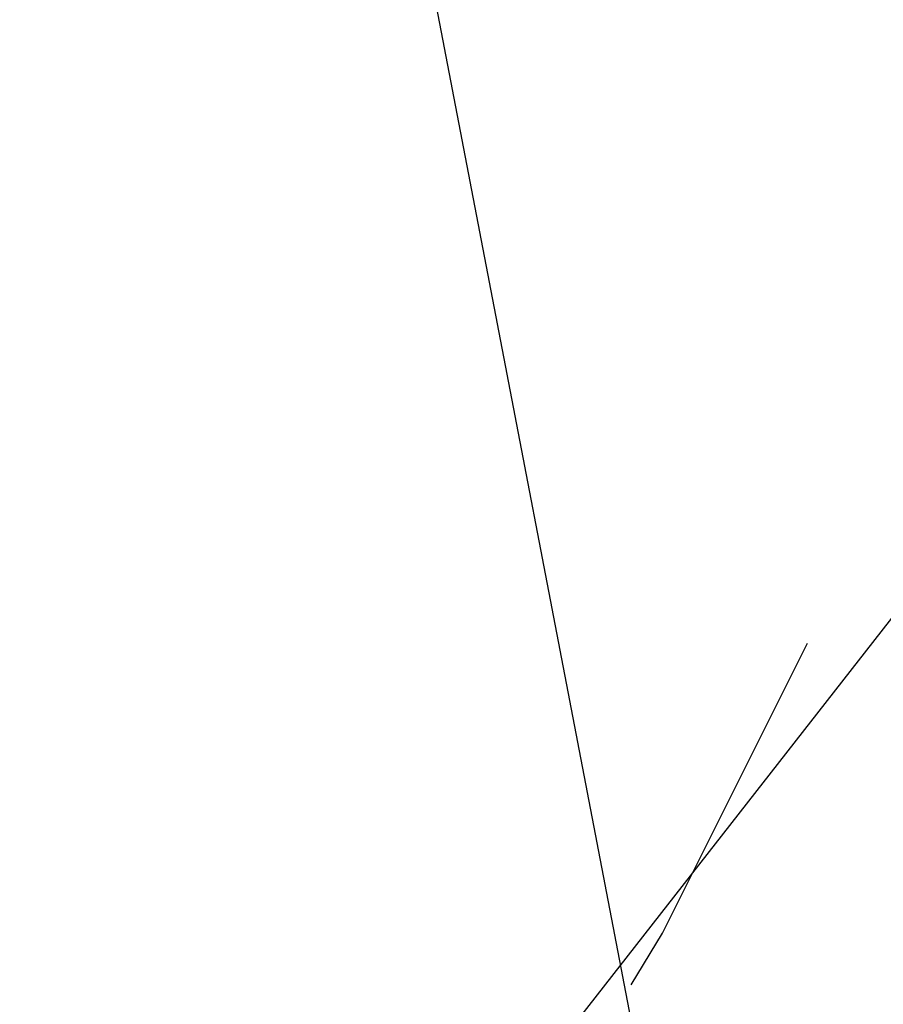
# Model space of a CAD drawing. Header units: feet. Extents: x -79 to 198, y -22 to 181.
# Tile 412 of 656: x 120.31 to 121.42, y 38.29 to 39.55. Entities that reach past the tile are written whole.
import ezdxf

# ---------------------------------------------------------------- set-up
doc = ezdxf.new("R2010")
doc.units = ezdxf.units.FT
doc.layers.add('A-LINEA', color=7, linetype='CONTINUOUS')

msp = doc.modelspace()

# ---------------------------------------------------------------- linework, layer by layer
at = {"layer": 'A-LINEA'}
for p, q in [((121.3249, 37.0601), (117.1103, 59.0105)), ((121.3249, 37.0601), (117.1103, 59.0105)), ((121.84, 39.3111), (119.56, 36.3911)), ((121.84, 39.3111), (119.56, 36.3911))]:
    msp.add_line(p, q, dxfattribs=at)
msp.add_lwpolyline([(121.0933, 38.3111), (121.1333, 38.3778), (121.32, 38.7511)], dxfattribs=at)
msp.add_lwpolyline([(121.0933, 38.3111), (121.1333, 38.3778), (121.32, 38.7511)], dxfattribs=at)

doc.saveas('drawing.dxf')
